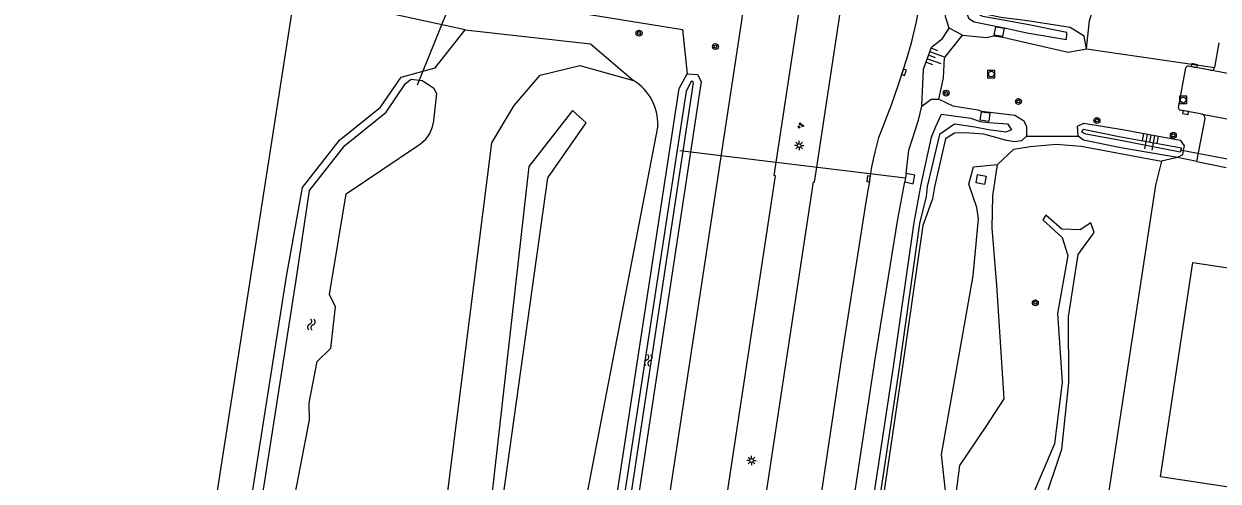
# Model space of a CAD drawing. Extents: x 124000 to 128010, y 398999 to 403000.
# Drawn here: x 126138.5 to 126299.8, y 399205.9 to 399267.7 of the extents above; entities that cross this region are included whole.
import ezdxf

# ---------------------------------------------------------------- set-up
doc = ezdxf.new("R2010")
doc.units = 0
for name, color, linetype in [('gg-afsc-erfafscheiding', 7, 'Continuous'), ('gg-bbg-hoofdgebouw', 7, 'Continuous'), ('gg-knt-BGT kruinlijn', 7, 'Continuous'), ('gg-knt-bovenkant onderkant talud', 7, 'Continuous'), ('gg-knt-verharding', 7, 'Continuous'), ('gg-kntw-bovenkant insteek waterloop', 7, 'Continuous'), ('gg-kntw-waterlijn', 7, 'Continuous'), ('gg-kwrk-duiker nz buis', 7, 'Continuous'), ('gg-kwrk-uitstroombak niveau min 01', 7, 'Continuous'), ('gt-grn-groengrens', 7, 'Continuous'), ('gt-grn-vlakafsluiter', 7, 'Continuous'), ('gt-grn-weggrens', 7, 'Continuous'), ('gt-symb-boom', 7, 'Continuous'), ('gt-symb-groenvak', 7, 'Continuous'), ('gt-symb-kolk', 7, 'Continuous'), ('gt-symb-lichtmast', 7, 'Continuous'), ('gt-symb-rioolschacht', 7, 'Continuous'), ('gt-symb-talud symbool', 7, 'Continuous'), ('gt-symb-watersymbool', 7, 'Continuous'), ('gx-grn-maaiveld', 7, 'Continuous')]:
    doc.layers.add(name, color=color, linetype=linetype)

# ---------------------------------------------------------------- blocks, each defined once
blk = doc.blocks.new('gt0-BOOM')
at = {"layer": 'gt-symb-boom'}
for radius in [0.4, 0.2]:
    blk.add_circle((0, 0), radius, dxfattribs=at)
blk = doc.blocks.new('gt0-TALUD_1')
at = {"layer": 'gt-symb-talud symbool'}
for p, q in [((-1, -1), (-1, 0)), ((-0.5, -2), (-0.5, 0)), ((0, -1), (0, 0)), ((0.5, -2), (0.5, 0)), ((1, -1), (1, 0))]:
    blk.add_line(p, q, dxfattribs=at)
blk = doc.blocks.new('gt0-KOLK')
at = {"layer": 'gt-symb-kolk'}
blk.add_lwpolyline([(0, 0), (0.38, 0), (0.38, 0.4), (-0.38, 0.4), (-0.38, 0), (0, 0)], dxfattribs=at)
blk = doc.blocks.new('gt0-RS')
at = {"layer": 'gt-symb-rioolschacht'}
blk.add_lwpolyline([(-0.5, -0.5), (0.5, -0.5), (0.5, 0.5), (-0.5, 0.5)], close=True, dxfattribs=at)
blk.add_circle((0, 0), 0.375, dxfattribs=at)
blk = doc.blocks.new('gt0-LMAST')
at = {"layer": 'gt-symb-lichtmast'}
for p, q in [((-0.18, 0.17), (-0.45, 0.44)), ((-0.01, 0.25), (-0.01, 0.62)), ((0.17, 0.17), (0.44, 0.44)), ((-0.26, 0), (-0.63, 0)), ((-0.18, -0.18), (-0.45, -0.45)), ((-0.01, -0.25), (-0.01, -0.63)), ((0.44, -0.45), (0.17, -0.18)), ((0.24, 0), (0.62, 0))]:
    blk.add_line(p, q, dxfattribs=at)
blk.add_circle((-0.01, 0), 0.25, dxfattribs=at)
blk = doc.blocks.new('gt0-WA')
at = {"layer": 'gt-symb-watersymbool'}
for centre, start, end in [((-0.32, 0.02), 28.0725, 151.9275), ((0.43, 0.42), 208.0725, 331.9275), ((-0.32, -0.43), 28.0725, 151.9275), ((0.43, -0.03), 208.0725, 331.9275)]:
    blk.add_arc(centre, 0.425, start, end, dxfattribs=at)
blk = doc.blocks.new('gt0-GRVAK')
at = {"layer": 'gt-symb-groenvak'}
for p, q in [((-0.11, 0.19), (-0.23, 0.24)), ((-0.18, 0.15), (0.09, 0.15)), ((-0.09, 0.21), (-0.16, 0.32)), ((-0.05, 0.21), (-0.05, 0.39)), ((0, 0.21), (0.06, 0.32)), ((0.01, 0.19), (0.13, 0.24)), ((0.26, -0.05), (0.2, 0.06)), ((0.3, -0.05), (0.3, 0.13)), ((0.35, -0.05), (0.41, 0.06)), ((-0.25, -0.23), (-0.36, -0.18)), ((-0.32, -0.26), (-0.05, -0.26)), ((-0.23, -0.21), (-0.29, -0.1)), ((-0.18, -0.2), (-0.18, -0.02)), ((-0.14, -0.21), (-0.07, -0.1)), ((-0.12, -0.23), (0, -0.18)), ((0.24, -0.07), (0.12, -0.02)), ((0.17, -0.11), (0.44, -0.11)), ((0.37, -0.07), (0.49, -0.02))]:
    blk.add_line(p, q, dxfattribs=at)

msp = doc.modelspace()

# ---------------------------------------------------------------- linework, layer by layer
at = {"layer": 'gg-afsc-erfafscheiding'}
msp.add_lwpolyline([(126189.11, 399273.15), (126190.4, 399272.94), (126193.04, 399271.87), (126196.52, 399271.15), (126199.24, 399271.54), (126227.43, 399266.94), (126228.04, 399260.95)], dxfattribs=at)
at = {"layer": 'gg-bbg-hoofdgebouw'}
msp.add_lwpolyline([(126358.04, 399196.48), (126291.96, 399206.47), (126296.37, 399235.46), (126377.9, 399223.09), (126377.74, 399221.98)], dxfattribs=at)
at = {"layer": 'gg-knt-BGT kruinlijn'}
for points in [[(126282.01, 399264.35), (126282.41, 399268.16), (126284.43, 399274.47), (126284.37, 399287.63), (126287.48, 399303.65), (126289.84, 399317.67), (126290.4, 399333.74), (126290.47, 399347.82), (126290.68, 399360.52), (126301.67, 399365.44)], [(126259.75, 399256.58), (126259.97, 399261.56), (126261.04, 399264.55), (126262.54, 399265.71), (126263.44, 399267.13)], [(126172.52, 399025.36), (126174.65, 399024.86), (126177.33, 399050.19), (126185.03, 399090.46), (126192.58, 399124), (126198.15, 399160.02), (126202.3, 399197.32), (126209.26, 399246.91), (126214.43, 399254.34), (126212.59, 399255.99), (126206.68, 399248.42), (126200.98, 399197.66), (126196.98, 399160.33), (126191.11, 399124.32), (126183.99, 399090.74), (126176.05, 399051.05), (126172.52, 399025.36)], [(126276.14, 399202.71), (126278.66, 399210.25), (126279.62, 399219.23), (126279.54, 399228.12), (126280.85, 399236.55), (126283.03, 399239.5), (126282.57, 399240.83), (126281.12, 399239.85), (126278.64, 399239.98), (126276.49, 399241.87), (126276.07, 399241.21), (126278.69, 399238.85), (126279.47, 399236.42), (126278.09, 399228.57), (126278.69, 399219.28), (126277.67, 399210.96), (126274.4, 399203.24)]]:
    msp.add_lwpolyline(points, dxfattribs=at)
at = {"layer": 'gg-knt-bovenkant onderkant talud'}
msp.add_line((126292.11, 399249.15), (126291.31, 399245.92), dxfattribs=at)
for points in [[(126262.03, 399257.54), (126262.69, 399260.43), (126262.82, 399263.09), (126265.24, 399266.16)], [(126224.1, 399253.97), (126214.17, 399202.27), (126209.13, 399158.32), (126202.39, 399121.38), (126196.12, 399078.95), (126190.16, 399038.24), (126186.97, 399018.82)], [(126269.96, 399248.69), (126272.16, 399250.76), (126274.4, 399251.13), (126277.89, 399251.45), (126281.26, 399251.17), (126292.11, 399249.15)], [(126255.16, 399164.31), (126254.99, 399175.42), (126254.84, 399179.9), (126255.15, 399183.02), (126256.52, 399187.29), (126257.72, 399190.43), (126263.56, 399201.35), (126264.2, 399202.78), (126264.88, 399208.01), (126268.44, 399213.31), (126270.89, 399217.05), (126269.86, 399232.37), (126269.26, 399240.08), (126269.35, 399244.46), (126269.96, 399248.69)], [(126262.99, 399204.18), (126262.39, 399209.5), (126264.26, 399219.91), (126266.7, 399233.67), (126267.39, 399241.34), (126267.19, 399242.87), (126266.09, 399246.06), (126266.72, 399248.4), (126269.96, 399248.69)], [(126291.31, 399245.92), (126284.6, 399201.92), (126279.69, 399168.7), (126274.57, 399137.07), (126269.37, 399105.78)]]:
    msp.add_lwpolyline(points, dxfattribs=at)
msp.add_arc((126217.22, 399254.17), 6.88, 358.3318, 58.3487, dxfattribs=at)
at = {"layer": 'gg-knt-verharding'}
for p, q in [((126245.58, 399248.34), (126264.04, 399370.47)), ((126299.3, 399261.81), (126299.9, 399265.14)), ((126294.41, 399256.41), (126295.4, 399261.75)), ((126296.89, 399249.11), (126298, 399254.92)), ((126245.27, 399246.33), (126245.58, 399248.34)), ((126252.63, 399245.85), (126252.88, 399247.46)), ((126252.55, 399245.46), (126252.63, 399245.85))]:
    msp.add_line(p, q, dxfattribs=at)
for points in [[(126252.88, 399247.46), (126253.02, 399248.4), (126253.43, 399250.38), (126253.95, 399252.33), (126255.64, 399256.78), (126256.56, 399259.39), (126257.73, 399262.98), (126258.4, 399265.3), (126258.99, 399267.81), (126259.32, 399269.48), (126260.33, 399275.69), (126273.84, 399364.71), (126274.71, 399370.29)], [(126250.27, 399365.06), (126250.12, 399365.07), (126198.67, 399026.32)], [(126206.3, 399025.16), (126239.97, 399247.18), (126239.82, 399247.21), (126257.54, 399363.97)], [(126298.75, 399261.43), (126298.71, 399261.43), (126295.76, 399262)], [(126297.61, 399255.5), (126295.4, 399255.92), (126294.64, 399256.05)], [(126212.41, 399030.2), (126245.12, 399246.34), (126245.27, 399246.33)], [(126236.95, 399120.55), (126238.56, 399131.64), (126243.85, 399166.12), (126244.09, 399167.79), (126244.33, 399171.15), (126245.38, 399193.21), (126245.51, 399195.47), (126245.53, 399199.66), (126245.73, 399201.19), (126249.1, 399223.5), (126252.17, 399243.33), (126252.55, 399245.46)]]:
    msp.add_lwpolyline(points, dxfattribs=at)
for centre, radius, start, end in [((126295.71, 399261.69), 0.314, 80.4603, 168.8804), ((126298.82, 399261.91), 0.486, 261.7968, 348.4404), ((126294.69, 399256.33), 0.289, 164.527, 261.0074), ((126297.49, 399255), 0.512, 350.5173, 77.2244)]:
    msp.add_arc(centre, radius, start, end, dxfattribs=at)
at = {"layer": 'gg-kntw-bovenkant insteek waterloop'}
msp.add_line((126265.24, 399266.16), (126263.44, 399267.13), dxfattribs=at)
for points in [[(126263.44, 399267.13), (126262.98, 399268.52), (126262.7, 399269.96), (126263.68, 399275.37), (126265.98, 399290.05), (126270.73, 399320.12), (126272.96, 399334.99), (126275.07, 399349.56), (126277.37, 399363.98), (126278.06, 399367.3)], [(126282.01, 399264.35), (126281.66, 399266.04), (126279.78, 399267.22), (126274.02, 399268.1), (126270.43, 399268.57), (126268.31, 399269.02), (126267.48, 399269.48), (126267.48, 399270.33), (126268.18, 399274.4), (126273.24, 399305.24), (126275.14, 399320.5), (126277.41, 399335.27), (126279.69, 399349.82), (126281.81, 399364.26), (126282.22, 399366.15), (126285, 399367.91), (126286.79, 399367.74), (126290.27, 399367.33), (126301.67, 399365.44)], [(126138.48, 399000), (126142.43, 399024.5), (126149.93, 399077.67), (126157.52, 399128.04), (126166.25, 399184.69), (126173.94, 399233.57), (126176.11, 399245.61), (126181.11, 399251.99), (126186.66, 399256.46), (126189.42, 399260.51), (126194.04, 399261.74), (126198.08, 399266.9)], [(126198.08, 399266.9), (126215.02, 399265.01), (126220.83, 399260.03)], [(126265.24, 399266.16), (126268.45, 399265.88), (126269.48, 399266.08), (126270.68, 399265.9), (126279.49, 399263.89), (126282.01, 399264.35)], [(126165.74, 399027.73), (126171.93, 399062.41), (126180.81, 399108.55), (126192.83, 399181.32), (126201.68, 399251.62), (126204.69, 399256.66), (126208.2, 399260.77), (126213.57, 399262.08), (126220.83, 399260.03)], [(126192.88, 399036), (126226.97, 399258.95), (126228.04, 399260.95)], [(126228.04, 399260.95), (126229.44, 399260.87), (126229.97, 399259.91), (126196.08, 399036.06), (126194.34, 399034.28), (126193.48, 399034.32), (126192.88, 399036)], [(126259.75, 399256.58), (126261, 399257.51), (126262.03, 399257.54)], [(126262.03, 399257.54), (126263.95, 399256.64), (126267.3, 399256.08), (126267.82, 399255.91), (126268.97, 399255.76), (126272.3, 399255.38), (126273.5, 399254.64), (126273.88, 399253.88), (126273.88, 399252.51)], [(126257.65, 399247.46), (126258, 399250.64), (126259.31, 399254.7), (126259.75, 399256.58)], [(126280.87, 399252.51), (126280.79, 399253.86), (126281.63, 399254.3), (126286.84, 399253.41), (126294.62, 399251.99), (126295.18, 399251.23), (126295.05, 399250.57)], [(126273.88, 399252.51), (126273.21, 399251.88), (126272.26, 399251.77), (126271.18, 399251.93), (126268.14, 399252.79), (126265.59, 399252.97), (126264.15, 399252.95), (126262.96, 399252.18), (126261.46, 399245.69), (126261.2, 399244.07), (126259.9, 399240.47), (126257.11, 399221.08), (126254.25, 399201.9), (126253.56, 399197.72)], [(126294.29, 399249.65), (126286.63, 399250.97), (126281.58, 399251.99), (126280.87, 399252.51)], [(126295.05, 399250.57), (126294.94, 399250.02), (126294.29, 399249.65)], [(126249.66, 399197.81), (126250.6, 399203.69), (126253.42, 399222.14), (126256.51, 399241.3), (126257.46, 399246.34)]]:
    msp.add_lwpolyline(points, dxfattribs=at)
at = {"layer": 'gg-kntw-waterlijn'}
for points in [[(126302.03, 399367.73), (126290.46, 399369.62), (126286.63, 399370.07), (126284.32, 399370.05), (126282.35, 399368.87), (126280.36, 399366.49), (126279.55, 399364.19), (126277.31, 399349.74), (126275.26, 399334.86), (126273, 399320.19), (126268.29, 399290.26), (126265.93, 399274.67), (126265.49, 399271.24), (126265.55, 399269.86), (126266.07, 399268.48), (126266.81, 399267.96), (126269.74, 399267.37), (126270.9, 399267.17), (126273.95, 399266.51), (126279.29, 399265.6)], [(126279.29, 399265.6), (126279.34, 399266.52), (126273.99, 399267.6), (126270.74, 399268.22), (126268, 399268.69), (126266.76, 399269.27), (126266.55, 399270.11), (126267.52, 399274.58), (126269.99, 399290.2), (126272.23, 399305.01), (126274.31, 399320.26), (126276.44, 399334.98), (126278.63, 399349.58), (126280.81, 399364.27), (126281.53, 399366.59), (126282.49, 399367.47), (126285.38, 399368.82), (126287.43, 399368.74), (126290.58, 399368.46), (126301.9, 399366.89)], [(126139.92, 399000), (126143.95, 399024.26), (126151.51, 399077.52), (126167.69, 399184.54), (126175.3, 399233.4), (126177.05, 399245.19), (126181.82, 399251.28), (126187.4, 399255.78), (126190.04, 399259.64), (126190.78, 399260.23), (126192.27, 399260.07), (126193.8, 399259.08), (126194.22, 399258.3), (126193.75, 399254.24)], [(126193.91, 399036.1), (126194.12, 399035.49), (126195.14, 399036.53), (126228.93, 399259.72), (126228.83, 399259.91), (126228.62, 399259.92), (126227.94, 399258.63), (126193.91, 399036.1)], [(126253.02, 399202.08), (126255.91, 399221.36), (126258.72, 399240.87), (126259.67, 399245.99), (126261.07, 399252.41), (126261.62, 399253.82), (126262.41, 399255.48), (126264.04, 399255.28), (126266.36, 399254.94), (126267.61, 399254.53), (126268.75, 399254.37), (126271.34, 399254.18), (126271.86, 399253.37), (126271.08, 399253.07), (126268.77, 399253.4), (126266.92, 399253.73), (126264.18, 399254.17), (126262.12, 399252.77), (126260.46, 399245.73), (126260.34, 399244.36), (126259.42, 399240.72), (126256.69, 399221.22), (126253.79, 399202.01)], [(126286.39, 399252.5), (126294.82, 399250.93), (126294.62, 399250.36), (126286.14, 399252.03), (126281.92, 399252.8), (126281.37, 399253.06), (126281.55, 399253.48), (126286.39, 399252.5)], [(126143.95, 399000), (126147.47, 399022.71), (126152.23, 399051.87), (126155, 399073.23), (126167.11, 399149.58), (126169.12, 399166.84), (126171.72, 399182.81), (126174.62, 399199.22), (126174.62, 399201.58), (126177.04, 399214.18), (126177.03, 399216.47), (126178.1, 399222.09), (126179.95, 399223.88), (126180.56, 399229.46), (126179.77, 399231.13), (126182.03, 399244.74), (126191.65, 399251.24)]]:
    msp.add_lwpolyline(points, dxfattribs=at)
msp.add_arc((126189.64, 399254.88), 4.16, 298.8385, 351.2005, dxfattribs=at)
at = {"layer": 'gg-kwrk-duiker nz buis'}
for p, q in [((126191.63, 399259.47), (126200.4, 399281.12)), ((126227.09, 399250.59), (126257.55, 399246.89)), ((126304, 399248.82), (126294.88, 399250.6))]:
    msp.add_line(p, q, dxfattribs=at)
at = {"layer": 'gg-kwrk-uitstroombak niveau min 01'}
msp.add_line((126257.65, 399247.46), (126257.46, 399246.34), dxfattribs=at)
for points in [[(126270.66, 399265.98), (126269.54, 399266.18), (126269.74, 399267.31), (126270.88, 399267.11), (126270.66, 399265.98)], [(126267.79, 399255.8), (126268.94, 399255.66), (126268.81, 399254.53), (126267.64, 399254.67), (126267.79, 399255.8)], [(126257.46, 399246.34), (126258.59, 399246.1), (126258.79, 399247.27), (126257.65, 399247.46)], [(126268.22, 399246), (126267.09, 399246.2), (126267.29, 399247.35), (126268.42, 399247.14), (126268.22, 399246)]]:
    msp.add_lwpolyline(points, dxfattribs=at)
at = {"layer": 'gt-grn-groengrens'}
for p, q in [((126294.29, 399249.65), (126292.11, 399249.15)), ((126296.89, 399249.11), (126294.29, 399249.65))]:
    msp.add_line(p, q, dxfattribs=at)
msp.add_lwpolyline([(126198.08, 399266.9), (126188.29, 399269.03), (126189.11, 399273.15)], dxfattribs=at)
at = {"layer": 'gt-grn-vlakafsluiter'}
for p, q in [((126282.01, 399264.35), (126299.3, 399261.81)), ((126273.88, 399252.51), (126280.87, 399252.51)), ((126296.89, 399249.11), (126300.83, 399248.29))]:
    msp.add_line(p, q, dxfattribs=at)
at = {"layer": 'gt-grn-weggrens'}
for p, q in [((126307.68, 399259.74), (126298.75, 399261.43)), ((126297.61, 399255.5), (126305.8, 399253.95))]:
    msp.add_line(p, q, dxfattribs=at)
at = {"layer": 'gx-grn-maaiveld'}
msp.add_lwpolyline([(126175.03, 399271.76), (126161.58, 399185.21), (126153.15, 399130.68)], dxfattribs=at)

# ---------------------------------------------------------------- block references
at = {"layer": 'gt-symb-boom'}
for p in [(126221.56, 399266.45), (126231.88, 399264.63), (126263.03, 399258.35), (126272.8, 399257.22), (126283.4, 399254.65), (126293.71, 399252.64), (126275.08, 399230.01)]:
    msp.add_blockref('gt0-BOOM', p, dxfattribs=at)
at = {"layer": 'gt-symb-groenvak'}
msp.add_blockref('gt0-GRVAK', (126243.35, 399253.98), dxfattribs=at)
at = {"layer": 'gt-symb-kolk'}
for p, rotation in [((126296.51, 399261.86), -10.961730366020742), ((126257.16, 399261.2), -107.94556305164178), ((126295.4, 399255.92), 170.01492785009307), ((126252.75, 399246.72), 81.9509382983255)]:
    msp.add_blockref('gt0-KOLK', p, dxfattribs=dict(at, rotation=rotation))
at = {"layer": 'gt-symb-lichtmast'}
for p in [(126243.18, 399251.26), (126236.76, 399208.7)]:
    msp.add_blockref('gt0-LMAST', p, dxfattribs=at)
at = {"layer": 'gt-symb-rioolschacht'}
for p in [(126269.13, 399260.92), (126295.04, 399257.42)]:
    msp.add_blockref('gt0-RS', p, dxfattribs=at)
at = {"layer": 'gt-symb-talud symbool'}
for p, xscale, yscale, rotation in [((126260.65, 399263.46), 0.9995999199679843, 0.999599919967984, 70.11483488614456), ((126290.73, 399252.7), 1.0005083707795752, 1.000508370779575, -10.422654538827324)]:
    msp.add_blockref('gt0-TALUD_1', p, dxfattribs=dict(at, xscale=xscale, yscale=yscale, rotation=rotation))
at = {"layer": 'gt-symb-watersymbool'}
for p, rotation in [((126177.29, 399227.02), 81.54573827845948), ((126222.83, 399222.3), -98.62422873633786)]:
    msp.add_blockref('gt0-WA', p, dxfattribs=dict(at, rotation=rotation))

doc.saveas('drawing.dxf')
